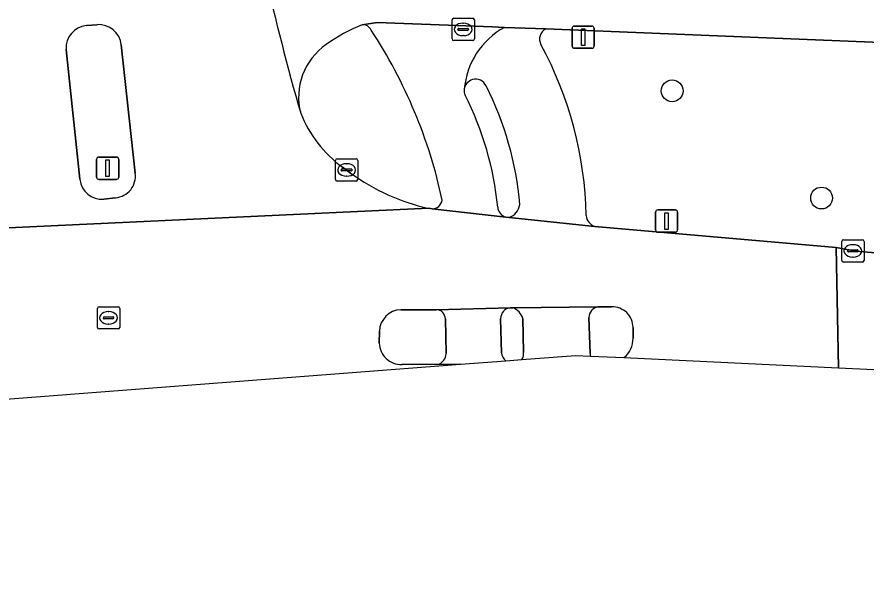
# Model space of a CAD drawing. Extents: x 159680 to 160786, y 387323 to 388340.
# Drawn here: x 160508.01 to 160546.16, y 387486.64 to 387512.74 of the extents above; entities that cross this region are included whole.
import ezdxf

# ---------------------------------------------------------------- set-up
doc = ezdxf.new("R2010")
doc.units = 0
for name, color, linetype in [('IMGEO_Boom', 7, 'Continuous'), ('IMGEO_Fietspad_gesloten', 7, 'Continuous'), ('IMGEO_Fietspad_open', 7, 'Continuous'), ('IMGEO_Kolk', 7, 'Continuous'), ('IMGEO_Lichtmast', 7, 'Continuous'), ('IMGEO_Rijbaan_lokaal_gesloten', 7, 'Continuous'), ('IMGEO_Rijbaan_lokaal_open', 7, 'Continuous'), ('IMGEO_Rioolput', 7, 'Continuous'), ('IMGEO_Verkeerseiland_gesloten', 7, 'Continuous'), ('IMGEO_Verkeerseiland_groen', 7, 'Continuous'), ('IMGEO_Voetpad_gesloten', 7, 'Continuous'), ('IMGEO_Voetpad_open', 7, 'Continuous')]:
    doc.layers.add(name, color=color, linetype=linetype)

msp = doc.modelspace()

# ---------------------------------------------------------------- linework, layer by layer
at = {"layer": 'IMGEO_Boom'}
for centre in [(160537.447, 387509.425), (160544.161, 387504.61)]:
    msp.add_circle(centre, 0.489, dxfattribs=at)
at = {"layer": 'IMGEO_Fietspad_gesloten'}
for points in [[(160530.19, 387499.682), (160526.85, 387499.593)], [(160527.257, 387499.178), (160527.294, 387497.619)], [(160529.777, 387497.649), (160529.735, 387499.186)], [(160527.941, 387497.144), (160529.974, 387497.3)], [(160526.927, 387497.132), (160527.941, 387497.144)]]:
    msp.add_lwpolyline(points, dxfattribs=at)
for centre, radius, start, end in [((160526.842, 387499.178), 0.415, 359.9783, 88.9065), ((160530.25, 387499.17), 0.516, 96.7317, 178.2055), ((160526.751, 387497.647), 0.544, 288.9012, 357.096), ((160530.338, 387497.736), 0.568, 188.7853, 230.1005)]:
    msp.add_arc(centre, radius, start, end, dxfattribs=at)
at = {"layer": 'IMGEO_Fietspad_open'}
for points in [[(160529.911, 387512.278), (160529.369, 387512.299), (160524.192, 387512.494), (160523.525, 387512.397)], [(160526.66, 387504.125), (160529.968, 387503.752)]]:
    msp.add_lwpolyline(points, dxfattribs=at)
for centre, radius, start, end in [((160523.557, 387512.005), 0.393, 22.2803, 94.6501), ((160505.214, 387499.843), 22.395, 12.0358, 33.3476), ((160531.618, 387509.197), 3.522, 118.9828, 175.1607), ((160528.611, 387509.434), 0.507, 173.1873, 204.2086), ((160515.515, 387502.825), 14.163, 5.5753, 26.8689), ((160526.654, 387504.594), 0.47, 270.7815, 350.006), ((160530.123, 387504.242), 0.514, 184.5439, 252.4326)]:
    msp.add_arc(centre, radius, start, end, dxfattribs=at)
at = {"layer": 'IMGEO_Kolk'}
for p, q in [((160527.561, 387511.761), (160527.561, 387512.613)), ((160527.636, 387512.687), (160528.488, 387512.687)), ((160528.049, 387512.467), (160528.074, 387512.467)), ((160528.562, 387512.613), (160528.562, 387511.761)), ((160527.82, 387512.181), (160527.82, 387512.193)), ((160528.258, 387512.144), (160527.86, 387512.144)), ((160527.863, 387512.23), (160528.261, 387512.23)), ((160528.304, 387512.193), (160528.304, 387512.181)), ((160528.488, 387511.687), (160527.636, 387511.687)), ((160528.072, 387511.907), (160528.047, 387511.907)), ((160522.396, 387506.371), (160523.248, 387506.371)), ((160522.321, 387505.445), (160522.321, 387506.297)), ((160522.809, 387506.151), (160522.834, 387506.151)), ((160523.322, 387506.297), (160523.322, 387505.445)), ((160522.58, 387505.865), (160522.58, 387505.877)), ((160523.018, 387505.828), (160522.62, 387505.828)), ((160522.623, 387505.914), (160523.021, 387505.914)), ((160522.832, 387505.591), (160522.807, 387505.591)), ((160523.064, 387505.877), (160523.064, 387505.865)), ((160523.248, 387505.371), (160522.396, 387505.371)), ((160545.067, 387501.808), (160545.067, 387502.66)), ((160545.142, 387502.734), (160545.994, 387502.734)), ((160545.555, 387502.514), (160545.58, 387502.514)), ((160546.068, 387502.66), (160546.068, 387501.808)), ((160545.326, 387502.228), (160545.326, 387502.24)), ((160545.764, 387502.191), (160545.366, 387502.191)), ((160545.369, 387502.277), (160545.767, 387502.277)), ((160545.81, 387502.24), (160545.81, 387502.228)), ((160545.578, 387501.954), (160545.553, 387501.954)), ((160545.994, 387501.734), (160545.142, 387501.734))]:
    msp.add_line(p, q, dxfattribs=at)
for points in [[(160527.561, 387511.761), (160527.561, 387512.613)], [(160527.636, 387512.687), (160528.488, 387512.687)], [(160528.562, 387512.613), (160528.562, 387511.761)], [(160528.488, 387511.687), (160527.636, 387511.687)], [(160522.396, 387506.371), (160523.248, 387506.371)], [(160522.321, 387505.445), (160522.321, 387506.297)], [(160523.322, 387506.297), (160523.322, 387505.445)], [(160523.248, 387505.371), (160522.396, 387505.371)], [(160545.067, 387501.808), (160545.067, 387502.66)], [(160545.142, 387502.734), (160545.994, 387502.734)], [(160546.068, 387502.66), (160546.068, 387501.808)], [(160545.994, 387501.734), (160545.142, 387501.734)]]:
    msp.add_lwpolyline(points, dxfattribs=at)
for centre, radius, start, end in [((160527.638, 387512.611), 0.0765, 91.552, 178.448), ((160527.638, 387512.611), 0.0765, 91.552, 178.448), ((160528.486, 387512.611), 0.0765, 1.552, 88.448), ((160528.486, 387512.611), 0.0765, 1.552, 88.448), ((160527.86, 387512.19), 0.0403, 85.8775, 175.7526), ((160527.857, 387512.18), 0.0366, 178.938, 274.7102), ((160528.261, 387512.187), 0.043, 264.8664, 352.4533), ((160528.265, 387512.192), 0.0386, 1.7309, 96.639), ((160527.638, 387511.763), 0.0765, 181.552, 268.448), ((160527.638, 387511.763), 0.0765, 181.552, 268.448), ((160528.486, 387511.763), 0.0765, 271.552, 358.448), ((160528.486, 387511.763), 0.0765, 271.552, 358.448), ((160522.398, 387506.295), 0.0765, 91.552, 178.448), ((160522.398, 387506.295), 0.0765, 91.552, 178.448), ((160523.246, 387506.295), 0.0765, 1.552, 88.448), ((160523.246, 387506.295), 0.0765, 1.552, 88.448), ((160522.62, 387505.874), 0.0403, 85.8775, 175.7526), ((160522.617, 387505.864), 0.0366, 178.938, 274.7102), ((160523.021, 387505.871), 0.043, 264.8664, 352.4533), ((160523.025, 387505.876), 0.0386, 1.7309, 96.639), ((160522.398, 387505.447), 0.0765, 181.552, 268.448), ((160522.398, 387505.447), 0.0765, 181.552, 268.448), ((160523.246, 387505.447), 0.0765, 271.552, 358.448), ((160523.246, 387505.447), 0.0765, 271.552, 358.448), ((160545.144, 387502.658), 0.0765, 91.552, 178.448), ((160545.144, 387502.658), 0.0765, 91.552, 178.448), ((160545.992, 387502.658), 0.0765, 1.552, 88.448), ((160545.992, 387502.658), 0.0765, 1.552, 88.448), ((160545.366, 387502.237), 0.0403, 85.8775, 175.7526), ((160545.363, 387502.227), 0.0366, 178.938, 274.7102), ((160545.767, 387502.234), 0.043, 264.8664, 352.4533), ((160545.771, 387502.239), 0.0386, 1.7309, 96.639), ((160545.144, 387501.81), 0.0765, 181.552, 268.448), ((160545.144, 387501.81), 0.0765, 181.552, 268.448), ((160545.992, 387501.81), 0.0765, 271.552, 358.448), ((160545.992, 387501.81), 0.0765, 271.552, 358.448)]:
    msp.add_arc(centre, radius, start, end, dxfattribs=at)
for centre, major_axis, ratio, start_param, end_param in [((160528.048, 387512.187), (-0.387, 0.002), 0.722429, 4.712389, 7.853982), ((160528.073, 387512.187), (-0.39, 0.002), 0.717154, 1.570796, 4.712389), ((160522.808, 387505.871), (-0.387, 0.002), 0.722429, 4.712389, 7.853982), ((160522.833, 387505.871), (-0.39, 0.002), 0.717154, 1.570796, 4.712389), ((160545.554, 387502.234), (-0.387, 0.002), 0.722429, 4.712389, 7.853982), ((160545.579, 387502.234), (-0.39, 0.002), 0.717154, 1.570796, 4.712389)]:
    msp.add_ellipse(centre, major_axis=major_axis, ratio=ratio, start_param=start_param, end_param=end_param, dxfattribs=at)
at = {"layer": 'IMGEO_Lichtmast'}
for p, q in [((160532.95, 387511.436), (160532.95, 387512.236)), ((160532.95, 387512.236), (160532.95, 387511.436)), ((160533.05, 387512.336), (160533.84, 387512.336)), ((160533.84, 387512.336), (160533.05, 387512.336)), ((160533.94, 387512.236), (160533.94, 387511.436)), ((160533.94, 387511.436), (160533.94, 387512.236)), ((160533.84, 387511.336), (160533.05, 387511.336)), ((160533.05, 387511.336), (160533.84, 387511.336)), ((160511.59, 387505.547), (160511.59, 387506.347)), ((160511.59, 387506.347), (160511.59, 387505.547)), ((160511.69, 387506.447), (160512.48, 387506.447)), ((160512.48, 387506.447), (160511.69, 387506.447)), ((160512.58, 387506.347), (160512.58, 387505.547)), ((160512.58, 387505.547), (160512.58, 387506.347)), ((160512.48, 387505.447), (160511.69, 387505.447)), ((160511.69, 387505.447), (160512.48, 387505.447)), ((160536.803, 387504.074), (160537.593, 387504.074)), ((160537.593, 387504.074), (160536.803, 387504.074)), ((160536.703, 387503.174), (160536.703, 387503.974)), ((160536.703, 387503.974), (160536.703, 387503.174)), ((160537.693, 387503.974), (160537.693, 387503.174)), ((160537.693, 387503.174), (160537.693, 387503.974)), ((160537.593, 387503.074), (160536.803, 387503.074)), ((160536.803, 387503.074), (160537.593, 387503.074))]:
    msp.add_line(p, q, dxfattribs=at)
for points in [[(160533.37, 387512.211), (160533.52, 387512.211), (160533.52, 387511.461), (160533.37, 387511.461), (160533.37, 387512.211)], [(160512.01, 387506.322), (160512.16, 387506.322), (160512.16, 387505.572), (160512.01, 387505.572), (160512.01, 387506.322)], [(160537.123, 387503.949), (160537.273, 387503.949), (160537.273, 387503.199), (160537.123, 387503.199), (160537.123, 387503.949)]]:
    msp.add_lwpolyline(points, dxfattribs=at)
for centre, start, end in [((160533.05, 387512.236), 90, 180), ((160533.05, 387512.236), 90, 180), ((160533.84, 387512.236), 0, 90), ((160533.84, 387512.236), 360, 90), ((160533.05, 387511.436), 180, 270), ((160533.05, 387511.436), 180, 270), ((160533.84, 387511.436), 270, 0), ((160533.84, 387511.436), 270, 0), ((160511.69, 387506.347), 90, 180), ((160511.69, 387506.347), 90, 180), ((160512.48, 387506.347), 0, 90), ((160512.48, 387506.347), 360, 90), ((160511.69, 387505.547), 180, 270), ((160511.69, 387505.547), 180, 270), ((160512.48, 387505.547), 270, 0), ((160512.48, 387505.547), 270, 0), ((160536.803, 387503.974), 90, 180), ((160536.803, 387503.974), 90, 180), ((160537.593, 387503.974), 0, 90), ((160537.593, 387503.974), 360, 90), ((160536.803, 387503.174), 180, 270), ((160536.803, 387503.174), 180, 270), ((160537.593, 387503.174), 270, 0), ((160537.593, 387503.174), 270, 0)]:
    msp.add_arc(centre, 0.1, start, end, dxfattribs=at)
at = {"layer": 'IMGEO_Rijbaan_lokaal_gesloten'}
for points in [[(160511.127, 387512.355), (160511.609, 387512.399)], [(160510.84, 387505.451), (160510.223, 387511.285)], [(160512.696, 387511.494), (160513.322, 387505.721)], [(160523, 387505.727), (160522.631, 387505.989)], [(160512.443, 387504.618), (160511.911, 387504.552)], [(160535.279, 387497.438), (160544.923, 387496.983), (160544.923, 387496.983), (160544.816, 387502.384), (160533.969, 387503.328), (160530.127, 387503.734), (160529.968, 387503.752), (160526.66, 387504.125), (160526.513, 387504.147), (160496.076, 387502.733), (160495.867, 387502.691), (160491.98, 387501.714), (160482.146, 387499.35), (160483.024, 387492.635), (160498.566, 387494.884), (160512.757, 387495.976), (160527.941, 387497.144)], [(160496.076, 387502.733), (160526.513, 387504.147)], [(160525.254, 387499.593), (160526.85, 387499.593), (160530.19, 387499.682), (160530.295, 387499.682), (160534.113, 387499.722), (160534.726, 387499.717)], [(160535.69, 387498.787), (160535.691, 387498.314)], [(160524.291, 387498.094), (160524.292, 387498.633)], [(160527.941, 387497.144), (160526.927, 387497.132), (160525.311, 387497.137)]]:
    msp.add_lwpolyline(points, dxfattribs=at)
for centre, radius, start, end in [((160628.449, 387539.316), 112.036, 189.34779, 196.00868), ((160511.212, 387511.367), 0.992, 94.8916, 184.7222), ((160511.69, 387511.391), 1.012, 5.8666, 94.5741), ((160526.127, 387510.624), 5.805, 202.3291, 232.9721), ((160512.358, 387505.588), 0.973, 275.0233, 7.8728), ((160528.611, 387513.506), 9.592, 234.2001, 257.3674), ((160511.826, 387505.539), 0.99, 185.0852, 274.8945), ((160525.304, 387498.581), 1.013, 92.8254, 177.0553), ((160534.764, 387498.792), 0.926, 359.7194, 92.3375), ((160534.641, 387498.273), 1.051, 307.4087, 2.2367), ((160525.254, 387498.098), 0.963, 180.2464, 273.404)]:
    msp.add_arc(centre, radius, start, end, dxfattribs=at)
at = {"layer": 'IMGEO_Rijbaan_lokaal_open'}
for points in [[(160523.525, 387512.397), (160524.192, 387512.494), (160529.369, 387512.299), (160529.911, 387512.278), (160531.767, 387512.208), (160608.845, 387509.074), (160609.027, 387514.034)], [(160771.311, 387489.847), (160772.4, 387489.811), (160772.103, 387495.161), (160766.345, 387494.627), (160761.35, 387494.127), (160754.314, 387493.702), (160753.317, 387493.667), (160750.287, 387493.683), (160569.57, 387500.998), (160568.353, 387500.952), (160553.507, 387501.632), (160549.549, 387501.895), (160545.695, 387502.222), (160544.816, 387502.384), (160544.923, 387496.983), (160544.923, 387496.983), (160677.578, 387490.72), (160747.412, 387488.822), (160772.489, 387486.636)]]:
    msp.add_lwpolyline(points, dxfattribs=at)
for centre, radius, start, end in [((160628.449, 387539.316), 112.036, 189.34779, 196.00868), ((160526.25, 387505.512), 7.405, 111.5912, 125.9654), ((160523.553, 387509.137), 2.887, 124.9024, 194.4296)]:
    msp.add_arc(centre, radius, start, end, dxfattribs=at)
at = {"layer": 'IMGEO_Rioolput'}
for p, q in [((160511.625, 387498.799), (160511.625, 387499.651)), ((160511.7, 387499.725), (160512.552, 387499.725)), ((160512.113, 387499.505), (160512.138, 387499.505)), ((160512.626, 387499.651), (160512.626, 387498.799)), ((160511.884, 387499.219), (160511.884, 387499.231)), ((160512.322, 387499.182), (160511.924, 387499.182)), ((160511.927, 387499.268), (160512.325, 387499.268)), ((160512.368, 387499.231), (160512.368, 387499.219)), ((160512.552, 387498.725), (160511.7, 387498.725)), ((160512.136, 387498.945), (160512.111, 387498.945))]:
    msp.add_line(p, q, dxfattribs=at)
for points in [[(160511.625, 387498.799), (160511.625, 387499.651)], [(160511.7, 387499.725), (160512.552, 387499.725)], [(160512.626, 387499.651), (160512.626, 387498.799)], [(160512.552, 387498.725), (160511.7, 387498.725)]]:
    msp.add_lwpolyline(points, dxfattribs=at)
for centre, radius, start, end in [((160511.702, 387499.649), 0.0765, 91.552, 178.448), ((160511.702, 387499.649), 0.0765, 91.552, 178.448), ((160512.55, 387499.649), 0.0765, 1.552, 88.448), ((160512.55, 387499.649), 0.0765, 1.552, 88.448), ((160511.924, 387499.228), 0.0403, 85.8775, 175.7526), ((160511.921, 387499.218), 0.0366, 178.938, 274.7102), ((160512.325, 387499.225), 0.043, 264.8664, 352.4533), ((160512.329, 387499.23), 0.0386, 1.7309, 96.639), ((160511.702, 387498.801), 0.0765, 181.552, 268.448), ((160511.702, 387498.801), 0.0765, 181.552, 268.448), ((160512.55, 387498.801), 0.0765, 271.552, 358.448), ((160512.55, 387498.801), 0.0765, 271.552, 358.448)]:
    msp.add_arc(centre, radius, start, end, dxfattribs=at)
for centre, major_axis, ratio, start_param, end_param in [((160512.112, 387499.225), (-0.387, 0.002), 0.722429, 4.712389, 7.853982), ((160512.137, 387499.225), (-0.39, 0.002), 0.717154, 1.570796, 4.712389)]:
    msp.add_ellipse(centre, major_axis=major_axis, ratio=ratio, start_param=start_param, end_param=end_param, dxfattribs=at)
at = {"layer": 'IMGEO_Verkeerseiland_gesloten'}
for points in [[(160511.609, 387512.399), (160511.127, 387512.355)], [(160510.223, 387511.285), (160510.84, 387505.451)], [(160513.322, 387505.721), (160512.696, 387511.494)], [(160522.631, 387505.989), (160523, 387505.727)], [(160511.911, 387504.552), (160512.443, 387504.618)], [(160526.513, 387504.147), (160526.66, 387504.125)], [(160529.968, 387503.752), (160530.127, 387503.734)], [(160526.85, 387499.593), (160525.254, 387499.593)], [(160530.295, 387499.682), (160530.19, 387499.682)], [(160534.726, 387499.717), (160534.113, 387499.722)], [(160527.294, 387497.619), (160527.257, 387499.178)], [(160529.735, 387499.186), (160529.777, 387497.649)], [(160530.768, 387497.688), (160530.733, 387499.201)], [(160533.704, 387499.245), (160533.76, 387497.621)], [(160535.691, 387498.314), (160535.69, 387498.787)], [(160524.292, 387498.633), (160524.291, 387498.094)], [(160529.974, 387497.3), (160530.691, 387497.355)], [(160533.777, 387497.509), (160535.279, 387497.438)], [(160525.311, 387497.137), (160526.927, 387497.132)]]:
    msp.add_lwpolyline(points, dxfattribs=at)
for centre, radius, start, end in [((160511.212, 387511.367), 0.992, 94.8916, 184.7222), ((160511.69, 387511.391), 1.012, 5.8666, 94.5741), ((160526.25, 387505.512), 7.405, 111.5912, 125.9654), ((160523.557, 387512.005), 0.393, 22.2803, 94.6501), ((160505.214, 387499.843), 22.395, 12.0358, 33.3476), ((160523.553, 387509.137), 2.887, 124.9024, 194.4296), ((160528.616, 387509.437), 0.511, 105.5657, 173.6442), ((160528.617, 387509.436), 0.513, 24.2973, 105.6378), ((160528.611, 387509.434), 0.507, 173.1873, 204.2086), ((160516.179, 387503.088), 14.477, 4.8669, 26.9415), ((160515.515, 387502.825), 14.163, 5.5753, 26.8689), ((160526.127, 387510.624), 5.805, 202.3291, 232.9721), ((160512.358, 387505.588), 0.973, 275.0233, 7.8728), ((160528.611, 387513.506), 9.592, 234.2001, 257.3674), ((160511.826, 387505.539), 0.99, 185.0852, 274.8945), ((160526.654, 387504.594), 0.47, 270.7815, 350.006), ((160530.123, 387504.242), 0.514, 184.5439, 252.4326), ((160529.851, 387504.446), 0.764, 291.1499, 350.1749), ((160525.304, 387498.581), 1.013, 92.8254, 177.0553), ((160526.842, 387499.178), 0.415, 359.9783, 88.9065), ((160530.25, 387499.17), 0.516, 96.7317, 178.2055), ((160529.996, 387498.97), 0.772, 17.4115, 67.2307), ((160534.223, 387499.214), 0.52, 102.1987, 176.5789), ((160534.764, 387498.792), 0.926, 359.7194, 92.3375), ((160534.641, 387498.273), 1.051, 307.4087, 2.2367), ((160525.254, 387498.098), 0.963, 180.2464, 273.404), ((160526.751, 387497.647), 0.544, 288.9012, 357.096), ((160530.338, 387497.736), 0.568, 188.7853, 230.1005), ((160530.327, 387497.615), 0.447, 324.5072, 9.3886), ((160534.192, 387497.629), 0.432, 181.0556, 196.1078)]:
    msp.add_arc(centre, radius, start, end, dxfattribs=at)
at = {"layer": 'IMGEO_Verkeerseiland_groen'}
for points in [[(160674.827, 387506.422), (160612.29, 387508.929), (160608.845, 387509.074), (160531.767, 387512.208)], [(160533.969, 387503.328), (160544.816, 387502.384), (160545.695, 387502.222), (160549.549, 387501.895), (160553.507, 387501.632), (160568.353, 387500.952), (160569.57, 387500.998), (160750.287, 387493.683), (160753.317, 387493.667), (160754.314, 387493.702), (160761.35, 387494.127), (160766.345, 387494.627), (160772.103, 387495.161)]]:
    msp.add_lwpolyline(points, dxfattribs=at)
for centre, radius, start, end in [((160532.017, 387511.746), 0.525, 118.3544, 207.6227), ((160517.073, 387503.569), 16.509, 0.8857, 28.7197), ((160534.169, 387503.885), 0.592, 185.9566, 250.2557)]:
    msp.add_arc(centre, radius, start, end, dxfattribs=at)
at = {"layer": 'IMGEO_Voetpad_gesloten'}
for points in [[(160534.113, 387499.722), (160530.295, 387499.682)], [(160530.733, 387499.201), (160530.768, 387497.688)], [(160533.76, 387497.621), (160533.704, 387499.245)], [(160530.691, 387497.355), (160533.103, 387497.541), (160533.777, 387497.509)]]:
    msp.add_lwpolyline(points, dxfattribs=at)
for centre, radius, start, end in [((160529.996, 387498.97), 0.772, 17.4115, 67.2307), ((160534.223, 387499.214), 0.52, 102.1987, 176.5789), ((160530.327, 387497.615), 0.447, 324.5072, 9.3886), ((160534.192, 387497.629), 0.432, 181.0556, 196.1078)]:
    msp.add_arc(centre, radius, start, end, dxfattribs=at)
at = {"layer": 'IMGEO_Voetpad_open'}
for points in [[(160531.767, 387512.208), (160529.911, 387512.278)], [(160530.127, 387503.734), (160533.969, 387503.328)]]:
    msp.add_lwpolyline(points, dxfattribs=at)
for centre, radius, start, end in [((160531.618, 387509.197), 3.522, 118.9828, 175.1607), ((160532.017, 387511.746), 0.525, 118.3544, 207.6227), ((160517.073, 387503.569), 16.509, 0.8857, 28.7197), ((160528.616, 387509.437), 0.511, 105.5657, 173.6442), ((160528.617, 387509.436), 0.513, 24.2973, 105.6378), ((160516.179, 387503.088), 14.477, 4.8669, 26.9415), ((160529.851, 387504.446), 0.764, 291.1499, 350.1749), ((160534.169, 387503.885), 0.592, 185.9566, 250.2557)]:
    msp.add_arc(centre, radius, start, end, dxfattribs=at)

doc.saveas('drawing.dxf')
